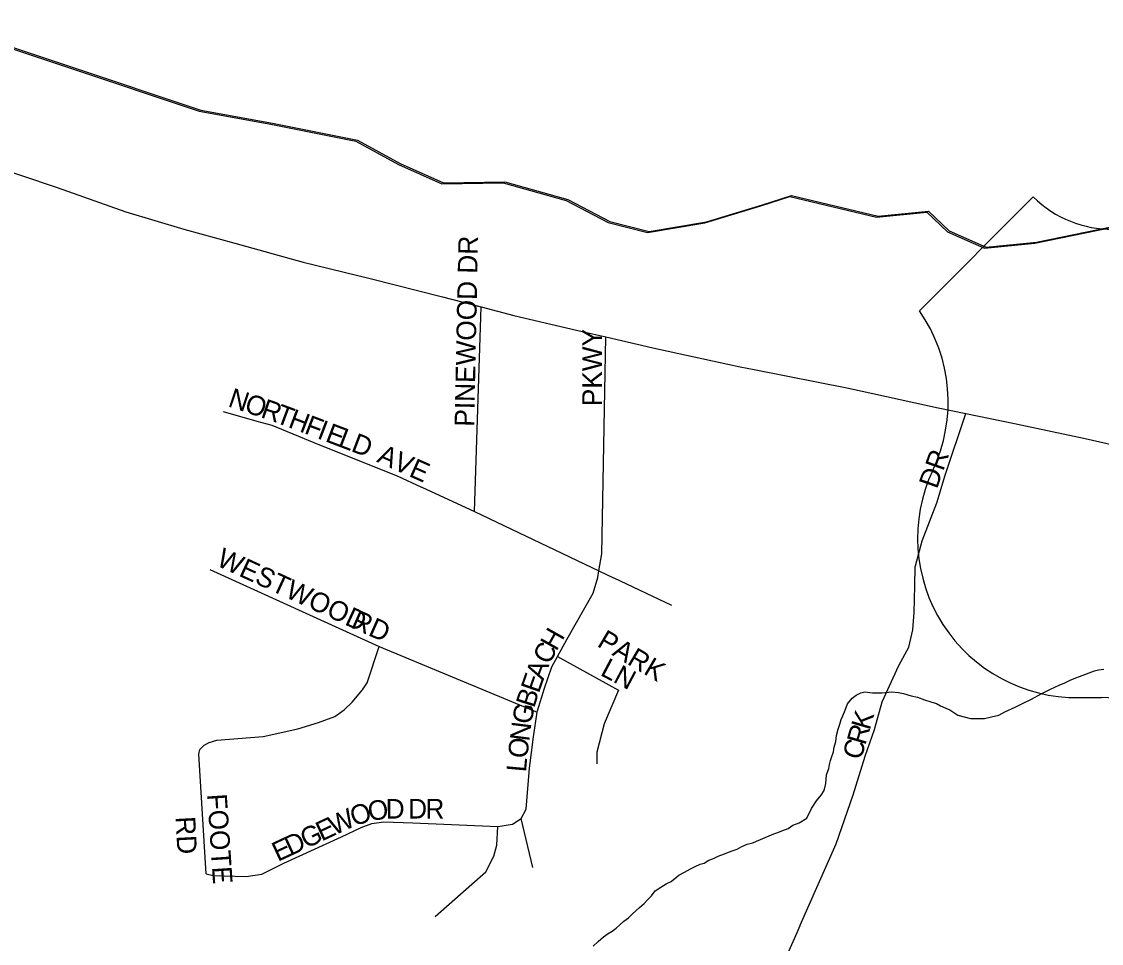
# Model space of a CAD drawing. Extents: x 2010165 to 2382125, y 1060529 to 1407316.
# Drawn here: x 2120912 to 2123664, y 1270540 to 1272889 of the extents above; entities that cross this region are included whole.
import ezdxf

# ---------------------------------------------------------------- set-up
doc = ezdxf.new("R2010")
doc.units = 0
for name, color, linetype in [('GM_X_City_Street', 7, 'Continuous'), ('GM_X_City_Street_Text', 7, 'Continuous'), ('GM_X_Corporation', 7, 'Continuous'), ('GM_X_County', 7, 'Continuous'), ('GM_X_Major_Lake', 7, 'Continuous'), ('GM_X_Major_River', 7, 'Continuous'), ('GM_X_Minor_River', 7, 'Continuous'), ('GM_X_US_Route', 7, 'Continuous'), ('GM_X_US_Shield', 7, 'Continuous')]:
    doc.layers.add(name, color=color, linetype=linetype)

msp = doc.modelspace()

# ---------------------------------------------------------------- linework, layer by layer
at = {"layer": 'GM_X_City_Street'}
for points in [[(2122066.2, 1271640.6), (2122083, 1272162)], [(2122214.9, 1270733.5), (2122185.5, 1270857.9), (2122197.6, 1270881.9), (2122206.1, 1270986.1), (2122216.5, 1271066.3), (2122226.2, 1271128.8), (2122226.8, 1271132.4), (2122245, 1271190.4), (2122263.3, 1271244.5), (2122277.7, 1271270.7), (2122301.7, 1271314.5), (2122368.3, 1271432.5), (2122380.5, 1271472.6), (2122383.4, 1271489.6), (2122390.7, 1271532.7), (2122401, 1272085.7)], [(2121425.4, 1271895.6), (2121511.4, 1271871.1), (2121549.4, 1271861), (2121671.3, 1271810.4), (2121869.1, 1271731.3), (2121931.2, 1271702.7)], [(2123190.5, 1271502.2), (2123207.2, 1271566.1), (2123244.4, 1271662.8), (2123265.7, 1271733.3), (2123318.8, 1271890.5)], [(2121931.2, 1271702.7), (2121931.8, 1271702.4), (2122066.2, 1271640.6), (2122383.4, 1271489.6), (2122420.9, 1271471.8), (2122421.5, 1271471.5)], [(2122896.4, 1270585.6), (2122896.7, 1270586.4), (2122988.4, 1270793.4), (2123031.3, 1270918.2), (2123062.3, 1271016.9), (2123085.7, 1271085.4), (2123105.1, 1271155.8), (2123148.2, 1271248.5), (2123173.8, 1271294.9), (2123183.4, 1271339.2), (2123187, 1271383.3), (2123188.3, 1271451.6), (2123189.8, 1271499.8), (2123190.5, 1271502.2)], [(2121391.6, 1271492.7), (2121823.1, 1271296.5), (2122226.2, 1271128.8)], [(2122421.5, 1271471.5), (2122568.3, 1271401.6)], [(2121382, 1270716.9), (2121363.4, 1271021.7), (2121365.7, 1271033.8), (2121376.6, 1271044.7), (2121389.3, 1271052), (2121409.6, 1271057.6), (2121527.8, 1271067.1), (2121616, 1271086.8), (2121668.4, 1271102.6), (2121710.2, 1271118.5), (2121733.6, 1271135.2), (2121754.4, 1271154.4), (2121780.7, 1271185.9), (2121792.7, 1271204.3), (2121823.1, 1271296.5)], [(2122277.7, 1271270.7), (2122433.2, 1271185.6), (2122396.8, 1271099.6), (2122378.4, 1271027.5), (2122378.3, 1270997.4)], [(2121382, 1270716.9), (2121400.1, 1270712.8), (2121484.1, 1270710.5), (2121524.2, 1270716.3), (2121580.4, 1270744.1), (2121726.8, 1270811.7), (2121777, 1270835.5), (2121804.2, 1270845.3), (2121835.1, 1270849.3), (2121909.2, 1270847), (2122125.3, 1270838.1), (2122163.4, 1270843.9), (2122185.5, 1270857.9)], [(2121966.1, 1270608.2), (2122094.8, 1270721.9), (2122115, 1270762), (2122123.1, 1270790), (2122125.3, 1270838.1)], [(2122814.6, 1270138.1), (2122820.9, 1270294), (2122828, 1270386.4), (2122835.6, 1270434.7), (2122855.1, 1270491), (2122888.4, 1270567.6), (2122896.4, 1270585.6)]]:
    msp.add_lwpolyline(points, dxfattribs=at)
at = {"layer": 'GM_X_Corporation'}
msp.add_lwpolyline([(2120686.6, 1272886.9), (2121363.9, 1272661.4), (2121546.7, 1272628.2), (2121763.6, 1272585.1), (2121872.2, 1272525.4), (2121982.8, 1272475.8), (2122139.3, 1272478.5), (2122300.1, 1272433.1), (2122406.7, 1272377.5), (2122507.1, 1272351.9), (2122653.5, 1272376.7), (2122795.8, 1272419.5), (2122869.9, 1272443.9), (2123090.9, 1272390.8), (2123219.3, 1272403.4), (2123271.7, 1272353.5), (2123366.2, 1272311.8), (2123494.6, 1272324.5), (2123685, 1272363.5)], dxfattribs=at)
at = {"layer": 'GM_X_County'}
msp.add_lwpolyline([(2120686.6, 1272886.9), (2121363.9, 1272661.4), (2121546.7, 1272628.2), (2121763.6, 1272585.1), (2121872.2, 1272525.4), (2121982.8, 1272475.8), (2122139.3, 1272478.5), (2122300.1, 1272433.1), (2122406.7, 1272377.5), (2122507.1, 1272351.9), (2122653.5, 1272376.7), (2122795.8, 1272419.5), (2122869.9, 1272443.9), (2123090.9, 1272390.8), (2123219.3, 1272403.4), (2123271.7, 1272353.5), (2123366.2, 1272311.8), (2123494.6, 1272324.5), (2123685, 1272363.5)], dxfattribs=at)
at = {"layer": 'GM_X_Major_Lake'}
msp.add_lwpolyline([(2120690.9, 1272889.5), (2121368.1, 1272664), (2121550.9, 1272630.7), (2121767.8, 1272587.6), (2121876.5, 1272528), (2121987.1, 1272478.3), (2122143.6, 1272481.1), (2122304.3, 1272435.7), (2122410.9, 1272380), (2122511.4, 1272354.4), (2122657.7, 1272379.2), (2122800, 1272422), (2122874.2, 1272446.4), (2123095.1, 1272393.3), (2123223.5, 1272406), (2123275.9, 1272356.1), (2123370.4, 1272314.4), (2123498.8, 1272327), (2123689.2, 1272366.1)], dxfattribs=at)
msp.add_lwpolyline([(2120690.9, 1272889.5), (2121368.1, 1272664), (2121550.9, 1272630.7), (2121767.8, 1272587.6), (2121876.5, 1272528), (2121987.1, 1272478.3), (2122143.6, 1272481.1), (2122304.3, 1272435.7), (2122410.9, 1272380), (2122511.4, 1272354.4), (2122657.7, 1272379.2), (2122800, 1272422), (2122874.2, 1272446.4), (2123095.1, 1272393.3), (2123223.5, 1272406), (2123275.9, 1272356.1), (2123370.4, 1272314.4), (2123498.8, 1272327), (2123689.2, 1272366.1)], dxfattribs=at)
at = {"layer": 'GM_X_Major_River'}
msp.add_lwpolyline([(2120690.9, 1272889.5), (2121368.1, 1272664), (2121550.9, 1272630.7), (2121767.8, 1272587.6), (2121876.5, 1272528), (2121987.1, 1272478.3), (2122143.6, 1272481.1), (2122304.3, 1272435.7), (2122410.9, 1272380), (2122511.4, 1272354.4), (2122657.7, 1272379.2), (2122800, 1272422), (2122874.2, 1272446.4), (2123095.1, 1272393.3), (2123223.5, 1272406), (2123275.9, 1272356.1), (2123370.4, 1272314.4), (2123498.8, 1272327), (2123689.2, 1272366.1)], dxfattribs=at)
at = {"layer": 'GM_X_Minor_River'}
for points in [[(2123298.1, 1271121.2), (2123314.1, 1271117.2), (2123330.2, 1271113.2), (2123348.2, 1271113.3), (2123366.3, 1271113.4), (2123384.3, 1271117.4), (2123402.4, 1271121.5), (2123418.4, 1271129.6), (2123444.5, 1271141.7), (2123464.5, 1271151.8), (2123486.5, 1271161.9), (2123510.6, 1271176), (2123534.6, 1271188.1), (2123556.6, 1271198.2), (2123570.7, 1271204.3), (2123584.7, 1271210.4), (2123598.7, 1271216.4), (2123608.7, 1271220.5), (2123646.8, 1271234.6), (2123656.8, 1271236.7), (2123670.9, 1271238.7)], [(2122369, 1270532.3), (2122381, 1270544.4), (2122395, 1270556.5), (2122407, 1270564.6), (2122417, 1270570.6), (2122427, 1270578.7), (2122437, 1270586.7), (2122447, 1270596.8), (2122459, 1270604.9), (2122469, 1270614.9), (2122487, 1270631), (2122499, 1270641.1), (2122507, 1270651.2), (2122517, 1270661.2), (2122527, 1270673.3), (2122541, 1270683.4), (2122555.1, 1270691.4), (2122567.1, 1270697.5), (2122587.1, 1270713.6), (2122601.1, 1270721.7), (2122617.1, 1270729.8), (2122629.1, 1270735.8), (2122641.2, 1270741.9), (2122651.2, 1270743.9), (2122663.2, 1270752), (2122675.2, 1270756), (2122687.3, 1270762.1), (2122703.3, 1270768.2), (2122713.3, 1270772.2), (2122725.3, 1270776.2), (2122735.4, 1270780.3), (2122747.4, 1270786.4), (2122761.4, 1270792.4), (2122775.4, 1270796.5), (2122785.4, 1270800.5), (2122795.5, 1270804.6), (2122829.5, 1270818.7), (2122839.6, 1270822.8), (2122849.6, 1270826.8), (2122865.6, 1270832.9), (2122877.6, 1270840.9), (2122893.6, 1270847), (2122913.7, 1270859.1), (2122925.6, 1270883.2), (2122937.6, 1270903.3), (2122949.6, 1270917.4), (2122957.6, 1270929.5), (2122961.5, 1270947.6), (2122963.5, 1270969.6), (2122969.4, 1270985.7), (2122971.4, 1270995.7), (2122973.4, 1271005.8), (2122977.3, 1271015.8), (2122981.3, 1271027.9), (2122983.3, 1271039.9), (2122987.2, 1271054), (2122989.2, 1271070), (2122993.2, 1271086.1), (2122997.1, 1271098.2), (2123001.1, 1271110.2), (2123005.1, 1271120.2), (2123011.1, 1271134.3), (2123017, 1271150.4), (2123029, 1271164.5), (2123039, 1271172.5), (2123051, 1271178.6), (2123061.1, 1271180.6), (2123081.1, 1271178.7), (2123105.2, 1271178.8), (2123129.3, 1271180.8), (2123147.3, 1271178.9), (2123159.4, 1271176.9), (2123179.5, 1271171), (2123195.6, 1271167), (2123213.6, 1271161), (2123229.7, 1271155.1), (2123243.8, 1271151.1), (2123253.8, 1271145.1), (2123267.9, 1271139.1), (2123277.9, 1271135.2), (2123298.1, 1271121.2)]]:
    msp.add_lwpolyline(points, dxfattribs=at)
at = {"layer": 'GM_X_US_Route'}
for points in [[(2120814.4, 1272529.2), (2121002.6, 1272467), (2121176.9, 1272404.8), (2121325.2, 1272360.6), (2121455.3, 1272324.5), (2121629.6, 1272276.4), (2121799.9, 1272234.2), (2121984.2, 1272188.1), (2122083, 1272162), (2122166.5, 1272139.9), (2122340.7, 1272099.8), (2122401, 1272085.7), (2122521, 1272057.6), (2122711.6, 1272016.3), (2122743.4, 1272009.5), (2122778.8, 1272002.5)], [(2122778.8, 1272002.5), (2123019.8, 1271955.2), (2123248.1, 1271905.1), (2123318.8, 1271890.5), (2123442.4, 1271864.9), (2123622.7, 1271826.8), (2123799, 1271786.7), (2123993.3, 1271742.5), (2124201.7, 1271702.3), (2124434, 1271656.2), (2124686.4, 1271606), (2124820.6, 1271583.9), (2124928.8, 1271569.8), (2125125.1, 1271545.7), (2125309.4, 1271525.6), (2125439.6, 1271515.6), (2125603.9, 1271513.5), (2125780.2, 1271509.5), (2125781.7, 1271509.4)]]:
    msp.add_lwpolyline(points, dxfattribs=at)
at = {"layer": 'GM_X_US_Shield'}
for p, q in [((2123490.3, 1272442.6), (2123200.2, 1272152.5)), ((2123606.3, 1271166.4), (2123664.3, 1271166.4))]:
    msp.add_line(p, q, dxfattribs=at)
for centre, radius, start, end in [((2123693.3, 1272649.7), 290, 225.573, 314.427), ((2122867.6, 1271919.6), 406.1, 334.5471, 35.0009), ((2123601.8, 1271572.4), 406.1, 154.8319, 270.6383), ((2123664.3, 1270876.4), 290, 36.8699, 90)]:
    msp.add_arc(centre, radius, start, end, dxfattribs=at)

# ---------------------------------------------------------------- texts
at = {"layer": 'GM_X_City_Street_Text'}
for s, rotation, p in [('PINEWOOD DR', 88.8183, (2122065.3, 1271856.5)), ('PKWY', 90, (2122390.9, 1271909.1)), ('N', 341.5409, (2121435.3, 1271909.2)), ('O', 341.5201, (2121477, 1271895.3)), ('R', 341.0544, (2121518.7, 1271881.4)), ('T', 339.5687, (2121555.8, 1271868.6)), ('H', 339.1241, (2121588.7, 1271856.4)), ('F', 339.1018, (2121629.8, 1271840.7)), ('I', 339.0833, (2121662.7, 1271828.2)), ('E', 339.1204, (2121683.3, 1271820.3)), ('L', 339.1018, (2121716.1, 1271807.8)), ('D', 339.0936, (2121749, 1271795.2)), ('AVE', 336.0337, (2121814.9, 1271768)), ('DR', 70.7095, (2123245, 1271696.3)), ('WESTWOOD', 335.3227, (2121405.5, 1271504)), ('RD', 336.0409, (2121748.6, 1271345.7)), ('H', 60.5696, (2122274.7, 1271282.7)), ('PARK', 329.2986, (2122376.3, 1271298.5)), ('C', 62.3489, (2122256.5, 1271248)), ('LN', 332.106, (2122384.3, 1271224.7)), ('E', 70.7138, (2122230, 1271175.4)), ('A', 69.201, (2122241.5, 1271208.3)), ('B', 72.4214, (2122218.2, 1271138)), ('G', 80.0167, (2122211, 1271096.4)), ('K', 73.81, (2123073.4, 1271081.3)), ('N', 82.9102, (2122205.6, 1271053.4)), ('R', 73.8078, (2123062.3, 1271043.2)), ('O', 83.1216, (2122200.4, 1271009.8)), ('C', 73.8194, (2123051.3, 1271005.2)), ('L', 84.8983, (2122197.3, 1270975.1)), ('FOOTE', 273.8142, (2121384.5, 1270919.7)), ('O', 18.5283, (2121758.8, 1270837.6)), ('O', 8.8425, (2121798.3, 1270851.1)), ('D', 0.5682, (2121839.9, 1270857.7)), ('D', 0, (2121897, 1270858.1)), ('R', 0, (2121941, 1270858.1)), ('W', 24.9595, (2121708.3, 1270814)), ('RD', 273.0167, (2121304, 1270862.3)), ('G', 24.9522, (2121636.5, 1270780.6)), ('E', 24.9501, (2121676.4, 1270799.2)), ('D', 24.9568, (2121596.6, 1270762)), ('E', 24.9583, (2121564.7, 1270747.2))]:
    msp.add_text(s, height=50, rotation=rotation, dxfattribs=at).set_placement(p)

doc.saveas('drawing.dxf')
